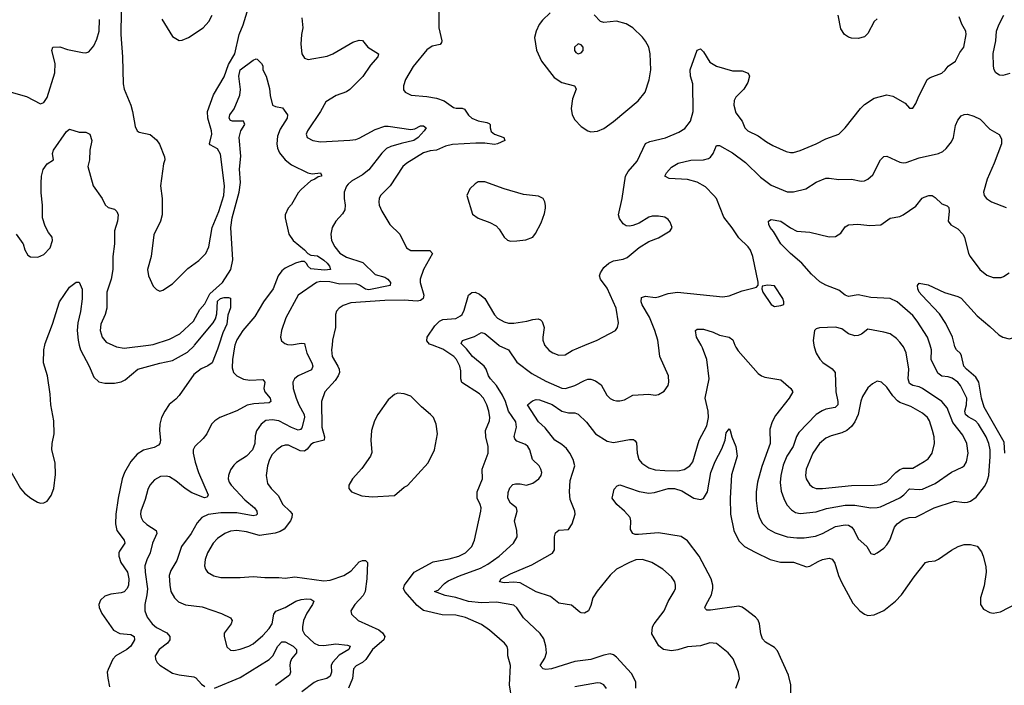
# Model space of a CAD drawing. Header units: inches. Extents: x 1682530 to 1839546, y 640742 to 791647.
# Tile 611 of 656: x 1769980 to 1776099, y 697888 to 702021. Entities that reach past the tile are written whole.
import ezdxf

# ---------------------------------------------------------------- set-up
doc = ezdxf.new("R2010")
doc.units = ezdxf.units.IN
doc.header["$MEASUREMENT"] = 0
for name, color, linetype in [('B7669', 7, 'Continuous'), ('B7679', 7, 'Continuous'), ('B7760', 7, 'Continuous'), ('B7770', 7, 'Continuous')]:
    doc.layers.add(name, color=color, linetype=linetype)

msp = doc.modelspace()

# ---------------------------------------------------------------- linework, layer by layer
at = {"layer": 'B7669', "color": 5, "elevation": 620}
msp.add_lwpolyline([(1769748.1, 700000), (1769746.9, 699930), (1769734, 699830), (1769741.5, 699790), (1769766, 699726), (1769772.2, 699692.2), (1769754.5, 699570), (1769757.2, 699530), (1769767.3, 699487.3), (1769810, 699393.4), (1769861.1, 699310), (1769914.6, 699234.6), (1769985, 699110), (1770000, 699092.4)], dxfattribs=at)
at = {"layer": 'B7679', "color": 5}
for points, elevation in [([(1770000, 699092.4), (1770010, 699080.7), (1770050, 699049.3), (1770090, 699024.7), (1770110, 699019.7), (1770130, 699020.7), (1770150, 699031.5), (1770174.5, 699065.5), (1770191.9, 699110), (1770203.3, 699196.7), (1770199.9, 699270), (1770179.2, 699350), (1770181.9, 699390), (1770194.9, 699450), (1770192.4, 699530), (1770173, 699630), (1770170, 699695.3), (1770153.4, 699810), (1770128.2, 699890), (1770130.6, 699970), (1770136.4, 700000)], 620), ([(1770349.9, 700000), (1770356.8, 699970), (1770411.1, 699870), (1770441.4, 699801.4), (1770471.4, 699771.4), (1770510, 699763.5), (1770570, 699763.5), (1770610, 699772.2), (1770634.8, 699785.2), (1770714.7, 699850), (1770850, 699887.7), (1770930, 699904.8), (1771022.9, 699957.1), (1771063.7, 699996.3), (1771066.8, 700000)], 620), ([(1771218, 700000), (1771210, 699975.6), (1771175.1, 699890), (1771150, 699870.6), (1771107.5, 699852.5), (1771061.4, 699818.6), (1770970, 699687.1), (1770950, 699663.9), (1770909.5, 699630.5), (1770881.5, 699590), (1770860.9, 699550), (1770850.4, 699510.4), (1770849, 699471), (1770854.6, 699410), (1770850.3, 699389.7), (1770841.7, 699378.3), (1770815.6, 699364.4), (1770750, 699347.7), (1770710, 699322.7), (1770670, 699278.5), (1770631.4, 699210), (1770617.8, 699170), (1770591.5, 699050), (1770578.4, 698950), (1770576.1, 698890), (1770584.3, 698850), (1770629, 698790), (1770632.9, 698770), (1770600, 698720), (1770595.3, 698710), (1770595.5, 698690), (1770609.3, 698650), (1770650.1, 698590), (1770657.8, 698550), (1770656, 698510), (1770648.8, 698490), (1770630, 698469.3), (1770610, 698461.6), (1770546.1, 698453.9), (1770510, 698441.5), (1770482.9, 698417.1), (1770472.4, 698390), (1770474.4, 698370), (1770490, 698334), (1770563.7, 698230), (1770602, 698210), (1770670, 698204.1), (1770692.2, 698190), (1770692.5, 698170), (1770670.8, 698130), (1770646.8, 698110), (1770577.8, 698070), (1770559.6, 698050), (1770530, 697987), (1770523.5, 697970), (1770528.2, 697931.8), (1770538, 697878)], 620), ([(1770558.7, 700000), (1770580.7, 699990), (1770630, 699981.8), (1770781.3, 700000)], 640), ([(1771318, 700000), (1771314.3, 699990), (1771301.7, 699910), (1771299.4, 699859.4), (1771308.9, 699830), (1771330.4, 699810), (1771370, 699789.4), (1771410, 699783.5), (1771490, 699787), (1771502.8, 699770), (1771498, 699730), (1771502.6, 699710), (1771535.6, 699670), (1771541.3, 699650), (1771530, 699641.1), (1771435, 699635), (1771392.6, 699627.4), (1771330, 699591.8), (1771223.1, 699550), (1771192.4, 699530), (1771172.4, 699510), (1771143.1, 699450), (1771119.4, 699420.6), (1771067.4, 699370), (1771058.3, 699350), (1771057.3, 699330), (1771070, 699274), (1771091.8, 699210), (1771150.3, 699070), (1771144.5, 699055.5), (1771127.9, 699052.1), (1771050, 699082.8), (1771009.2, 699109.2), (1770950, 699158.5), (1770910, 699181.8), (1770890, 699187.1), (1770855.1, 699184.9), (1770816.7, 699163.3), (1770787.9, 699130), (1770775.3, 699104.7), (1770758.7, 699041.3), (1770732.8, 698970), (1770730.3, 698950), (1770734, 698930), (1770745.3, 698910), (1770770, 698886), (1770827.2, 698850), (1770831.2, 698831.2), (1770805.8, 698770), (1770791.1, 698710), (1770770, 698667.6), (1770758.6, 698630), (1770759.2, 698590), (1770773.3, 698486.7), (1770770.9, 698450), (1770757.2, 698390), (1770758.2, 698350), (1770772.2, 698310), (1770802.4, 698270), (1770830, 698247.3), (1770893.5, 698213.5), (1770912.9, 698190), (1770912.6, 698170), (1770899, 698150), (1770846, 698110), (1770822.8, 698070), (1770824.2, 698050), (1770834.6, 698030), (1770850, 698013.4), (1770930, 697962.2), (1770970, 697952.6), (1771061.4, 697941.4), (1771074.6, 697934.6), (1771110, 697895.5), (1771130, 697880.2)], 640), ([(1771752.5, 700000), (1771763.8, 699950), (1771795.3, 699890), (1771801.1, 699870), (1771793.8, 699846.2), (1771711.2, 699808.8), (1771688.8, 699790), (1771678, 699770), (1771678.9, 699730), (1771697.2, 699670), (1771714, 699630), (1771747.6, 699570), (1771750.7, 699550), (1771734.1, 699485.9), (1771724.6, 699475.4), (1771710, 699472.3), (1771670, 699488), (1771590.9, 699530), (1771550, 699536.7), (1771510, 699532.2), (1771480.9, 699510), (1771452, 699468), (1771444, 699436), (1771440.7, 699390), (1771426.7, 699350), (1771390, 699309.7), (1771328.2, 699271.8), (1771310, 699254.5), (1771290, 699226), (1771277.8, 699190), (1771276, 699170), (1771281.7, 699150), (1771294.6, 699130), (1771379.8, 699039.8), (1771439.3, 698990), (1771453.4, 698970), (1771455.8, 698950), (1771450, 698944.2), (1771430, 698940.5), (1771330, 698958.1), (1771230, 698959.7), (1771152.2, 698947.8), (1771111.6, 698930), (1771083.4, 698896.6), (1771044.7, 698830), (1770985.6, 698750), (1770956.8, 698663.2), (1770918.7, 698601.3), (1770909.3, 698570), (1770912.6, 698510), (1770920.2, 698470), (1770942, 698430), (1770966.4, 698406.4), (1771010, 698387.2), (1771114.3, 698374.3), (1771233.7, 698333.7), (1771290, 698306.8), (1771300.5, 698290), (1771294.4, 698270), (1771251, 698211), (1771250.4, 698190), (1771267.4, 698127.4), (1771290, 698106.4), (1771310, 698103.7), (1771350, 698111.5), (1771403.7, 698130), (1771430, 698144.9), (1771490, 698196.1), (1771530, 698241.3), (1771549, 698270), (1771559.5, 698330), (1771572.1, 698347.9), (1771630, 698371), (1771695.6, 698410), (1771730, 698420.5), (1771764.8, 698424.8), (1771790, 698422), (1771807, 698410), (1771799.7, 698390), (1771764, 698336), (1771743.9, 698290), (1771736.8, 698250), (1771738.4, 698230), (1771750, 698204.5), (1771810.1, 698150.1), (1771837.2, 698137.2), (1771870, 698135), (1771945.6, 698145.6), (1772017.8, 698137.8), (1772034.6, 698130), (1772024.9, 698110), (1771965.4, 698074.6), (1771923.5, 698030), (1771915.1, 698010), (1771917.6, 697970), (1771910, 697944.8), (1771889.5, 697930.5), (1771830, 697915.8), (1771810, 697906), (1771733.2, 697846.8)], 660), ([(1771920.9, 700000), (1771918, 699970), (1771922.3, 699930), (1771957, 699870), (1771965.5, 699850), (1771967, 699830), (1771959.8, 699810), (1771940.1, 699779.9), (1771876.8, 699710), (1771855.5, 699650), (1771858.5, 699490), (1771874.8, 699430), (1771872.2, 699410), (1771806.3, 699393.7), (1771790, 699383), (1771765.9, 699354.1), (1771750, 699342.7), (1771724, 699344), (1771650, 699379.3), (1771630, 699379.3), (1771610, 699372.8), (1771577.8, 699350), (1771550, 699320.4), (1771532.1, 699290), (1771520.2, 699250), (1771512.6, 699190), (1771520.7, 699140.7), (1771542, 699110), (1771587.3, 699067.3), (1771615.2, 699010), (1771659.6, 698970), (1771672.5, 698952.5), (1771671.7, 698930), (1771662.2, 698910), (1771623.4, 698856.6), (1771598, 698842), (1771567, 698833), (1771470, 698817.8), (1771390, 698841), (1771330, 698849), (1771290, 698844.1), (1771254.9, 698830), (1771210, 698799.7), (1771181.3, 698770), (1771146.9, 698710), (1771131.7, 698670), (1771128.8, 698630), (1771134, 698610), (1771146.4, 698590), (1771186.7, 698566.7), (1771230, 698556.9), (1771350, 698557.2), (1771430, 698562.8), (1771502.6, 698557.4), (1771590, 698557.8), (1771630, 698552.3), (1771690, 698561.7), (1771870, 698536.6), (1771910, 698541.5), (1771994.3, 698570), (1772040.8, 698599.2), (1772090, 698654.9), (1772110, 698662.3), (1772130, 698662.4), (1772141.3, 698650), (1772136.6, 698550), (1772126.3, 698470), (1772114.6, 698445.4), (1772062, 698390), (1772037.1, 698350), (1772043, 698330), (1772083.1, 698290), (1772212.1, 698232.1), (1772234.6, 698214.6), (1772249, 698190), (1772244, 698170), (1772172.1, 698110), (1772131.8, 698048.2), (1772110.1, 698029.9), (1772072, 698008), (1772055.5, 697990), (1772048.1, 697930), (1772024.3, 697870)], 680), ([(1773038.8, 697798.8), (1773023.9, 697890), (1773029.9, 698009.9), (1773014, 698070), (1773013.7, 698110), (1773008.9, 698128.9), (1772992.4, 698150), (1772899.7, 698230), (1772850, 698265.6), (1772750, 698309), (1772690, 698323.7), (1772605, 698325), (1772490, 698352.2), (1772450, 698382.8), (1772372.5, 698470), (1772365.9, 698490), (1772370.5, 698510), (1772431.3, 698590), (1772550, 698654), (1772650, 698672.7), (1772709.9, 698690.1), (1772751.5, 698710), (1772790.6, 698749.4), (1772806.8, 698790), (1772846.6, 698970), (1772847.8, 698990), (1772842.4, 699010), (1772823.9, 699050), (1772823.2, 699090), (1772856.2, 699170), (1772853.8, 699230), (1772891.5, 699330), (1772890.6, 699370), (1772877.1, 699430), (1772874.1, 699470), (1772900.3, 699530), (1772901.4, 699550), (1772895.8, 699590), (1772882.3, 699630), (1772861.6, 699670), (1772837.5, 699697.5), (1772728.2, 699768.2), (1772722.3, 699790), (1772721.3, 699841.3), (1772715.6, 699870), (1772695.4, 699910), (1772677.5, 699930), (1772610, 699975.2), (1772545, 700000)], 680), ([(1773808.5, 697870), (1773809.7, 697910), (1773782, 697962), (1773690, 698063), (1773670, 698078), (1773650, 698083.1), (1773610, 698075.5), (1773530, 698047.4), (1773430, 698035), (1773284, 697990), (1773250, 697986.5), (1773233.2, 697990), (1773214, 698010), (1773244.2, 698055.8), (1773252.9, 698090), (1773249.8, 698130), (1773237.1, 698177.1), (1773215.1, 698210), (1773110, 698306), (1773070, 698369.6), (1773050, 698385.4), (1772944.1, 698404.1), (1772850, 698400.8), (1772770, 698409.2), (1772690, 698432.9), (1772624.9, 698444.9), (1772558, 698470), (1772580.7, 698479.3), (1772619.6, 698520.4), (1772643.8, 698536.2), (1772712.4, 698567.6), (1772843.8, 698616.2), (1772890, 698639.4), (1772958.9, 698690), (1773049.7, 698770), (1773071.2, 698810), (1773069.7, 698850), (1773054.7, 698910), (1773071.1, 698970), (1773067.1, 698990), (1773030, 699019.5), (1773014.3, 699050), (1773015.8, 699084.2), (1773025.6, 699114.4), (1773045.6, 699134.4), (1773060.8, 699139.2), (1773090, 699139.3), (1773130, 699131.6), (1773170, 699143.6), (1773205.6, 699170), (1773220.5, 699190), (1773224.2, 699210), (1773219.6, 699230), (1773207.8, 699250), (1773166.3, 699290), (1773151, 699350), (1773138.7, 699370), (1773122.4, 699382.4), (1773070, 699403.5), (1773057.4, 699417.4), (1773052.2, 699432.2), (1773066.5, 699490), (1773063.8, 699523.8), (1773017.7, 699590), (1772999.7, 699650), (1772980.9, 699690), (1772943.1, 699750), (1772905.3, 699790), (1772892.5, 699810), (1772879.1, 699850), (1772867, 699870), (1772794.3, 699930), (1772757.4, 699977.4), (1772734.2, 700000)], 660), ([(1772957.2, 700000), (1772958.7, 699998.7), (1773018.4, 699970), (1773070, 699895.3), (1773163.2, 699823.2), (1773250, 699775.7), (1773350, 699732.3), (1773372.7, 699730), (1773430, 699750.2), (1773490, 699780.7), (1773510, 699788), (1773530, 699789), (1773558.4, 699778.4), (1773593.7, 699753.7), (1773628.7, 699690), (1773649.1, 699669.1), (1773670, 699657.6), (1773690, 699654), (1773710, 699654), (1773738.6, 699661.4), (1773790, 699690.4), (1773890, 699695.8), (1773930, 699690.5), (1773950, 699693.4), (1773985.4, 699714.6), (1774009.6, 699750.4), (1774013.6, 699770), (1774011.6, 699810), (1773958.5, 699930), (1773949.1, 700000)], 660), ([(1774431.1, 697870), (1774452.8, 697930), (1774446.6, 697970), (1774413.1, 698053.1), (1774382.6, 698090), (1774310, 698146.8), (1774270, 698150.7), (1774210, 698133.8), (1774130, 698125.8), (1774070, 698108.2), (1774030, 698102.4), (1773982, 698110), (1773952.5, 698132.5), (1773907.6, 698207.6), (1773912.1, 698250), (1773922.7, 698270), (1773986, 698350), (1774011, 698409), (1774047.6, 698470), (1774054.7, 698490), (1774055.1, 698510), (1774051.1, 698531.1), (1774030, 698560.9), (1773977, 698610), (1773909.3, 698650), (1773850, 698668.4), (1773810, 698666), (1773769.4, 698650.6), (1773690, 698609.6), (1773650, 698571.8), (1773567.8, 698472.2), (1773542, 698430), (1773530, 698384), (1773514.4, 698350), (1773490, 698336.2), (1773470, 698337), (1773461.7, 698341.7), (1773410, 698385.6), (1773330, 698398.9), (1773279.2, 698439.2), (1773190, 698469), (1773090, 698524.5), (1773050, 698528.6), (1772990, 698524.2), (1772961.2, 698530), (1772972.3, 698550), (1773030, 698580.9), (1773163.5, 698636.5), (1773291.3, 698708.7), (1773303.9, 698730), (1773304, 698810), (1773310, 698834.8), (1773330, 698850.5), (1773390, 698854.8), (1773414, 698890), (1773431.6, 698950), (1773429.6, 698970), (1773402, 699042), (1773396.2, 699090), (1773400, 699160), (1773429.2, 699250), (1773420.2, 699290), (1773399.3, 699330), (1773377.7, 699357.7), (1773350, 699382.5), (1773306.2, 699410), (1773245.8, 699485.8), (1773204.6, 699524.6), (1773135.1, 699630), (1773165.9, 699654.1), (1773190, 699661.7), (1773210, 699660.8), (1773290, 699631.1), (1773350, 699589.3), (1773390, 699580.2), (1773430, 699580.3), (1773450, 699571.6), (1773501.7, 699521.7), (1773558, 699450), (1773630, 699404.1), (1773670, 699395.9), (1773770, 699414.5), (1773793.7, 699413.7), (1773805.8, 699405.8), (1773812.7, 699392.7), (1773817.1, 699330), (1773828.1, 699290), (1773846.2, 699266.2), (1773890, 699237.7), (1773930, 699225.9), (1773990, 699220.8), (1774070, 699219.3), (1774110, 699226.9), (1774145.1, 699250), (1774163.7, 699276.3), (1774202.5, 699410), (1774250, 699499.3), (1774261, 699550), (1774258.2, 699590), (1774239.5, 699670), (1774264.5, 699790), (1774250.5, 699910), (1774223.7, 699983.7), (1774214.7, 700000)], 640), ([(1773242, 700000), (1773270, 699967.2), (1773292.3, 699952.3), (1773330, 699937.4), (1773370, 699940.3), (1773412.5, 699967.5), (1773492.5, 700000)], 680), ([(1774425.2, 700000), (1774430, 699987.7), (1774444.6, 699964.6), (1774570, 699823.7), (1774589.3, 699809.3), (1774610, 699801.3), (1774710, 699784.4), (1774773.4, 699730), (1774785.5, 699710), (1774763.1, 699670), (1774677.5, 699562.5), (1774656.2, 699523.8), (1774641.3, 699478.7), (1774645, 699390), (1774592.6, 699247.4), (1774565.5, 699150), (1774556.1, 699090), (1774556.1, 699036.1), (1774564.7, 698970), (1774574.6, 698934.6), (1774595.2, 698895.2), (1774630, 698859), (1774674.1, 698834.1), (1774749.5, 698809.5), (1774810, 698803), (1774856, 698804), (1774925.3, 698814.7), (1774970, 698831), (1775050, 698874.1), (1775110, 698884.6), (1775130, 698882.5), (1775152.1, 698870), (1775166.2, 698850), (1775190, 698798.4), (1775244.9, 698750), (1775270, 698706), (1775290, 698700.7), (1775310, 698710.5), (1775350, 698739.3), (1775370, 698760.5), (1775388, 698790), (1775417.7, 698870), (1775432.8, 698890), (1775470, 698918), (1775508.7, 698930), (1775550, 698931.5), (1775664.2, 698990), (1775790, 699031.6), (1775850, 699022.4), (1775870, 699024.9), (1775890, 699031.8), (1775923.3, 699056.7), (1775976.9, 699123.1), (1775990.9, 699150), (1776002.8, 699190), (1776011.2, 699308.8), (1776010.5, 699350), (1776003, 699390), (1775985.8, 699430), (1775939.6, 699510), (1775919.9, 699530), (1775874.2, 699554.2), (1775858, 699570), (1775854.2, 699590), (1775865.2, 699630), (1775865.4, 699670), (1775827.4, 699750), (1775810, 699770.6), (1775775.4, 699795.4), (1775750, 699803.2), (1775710, 699806.6), (1775686.7, 699826.7), (1775644.2, 699910), (1775647, 699970), (1775637.5, 700000)], 640), ([(1774915.3, 700000), (1774917, 699990), (1774930.3, 699950), (1774952.8, 699912.8), (1774971.8, 699891.8), (1775030, 699852.9), (1775047.8, 699830), (1775052.4, 699710), (1775065.4, 699650), (1775063.9, 699630), (1775047, 699613), (1774990, 699602.3), (1774966.8, 699593.2), (1774930, 699569.8), (1774822.1, 699457.9), (1774807.7, 699432.3), (1774786.4, 699370), (1774748.3, 699310), (1774724.5, 699255.5), (1774709.5, 699190), (1774706.6, 699146.6), (1774712.9, 699092.9), (1774727.9, 699047.9), (1774748, 699008), (1774776.6, 698976.6), (1774801.9, 698961.9), (1774830, 698955.6), (1774930, 698965.1), (1774994.9, 698985.1), (1775110, 699006.1), (1775170, 699005.6), (1775270, 698990.9), (1775310, 698991.6), (1775330, 698996.8), (1775450, 699052.1), (1775475.7, 699070), (1775510, 699108.2), (1775570, 699103.7), (1775590, 699106.7), (1775670, 699140.2), (1775770, 699212.1), (1775837.5, 699242.5), (1775850, 699251.6), (1775865.2, 699274.8), (1775874.5, 699330), (1775865.5, 699390), (1775840.9, 699440.9), (1775778.9, 699518.9), (1775744.2, 699610), (1775710.4, 699650.4), (1775590, 699731.5), (1775570, 699741.7), (1775529.9, 699749.9), (1775510, 699762), (1775502.5, 699790), (1775506.5, 699850), (1775490, 699951.8), (1775471.8, 699990), (1775464.1, 700000)], 660), ([(1776103, 699330), (1776097.4, 699397.4), (1775974.5, 699614.5), (1775956.7, 699670), (1775940.7, 699770), (1775921.3, 699801.3), (1775863.4, 699850), (1775847.4, 699870), (1775833.9, 699933.9), (1775827.6, 699947.6), (1775803, 699970), (1775791.1, 699990), (1775788.9, 700000)], 620), ([(1774772.2, 697790), (1774772.8, 697890), (1774758.5, 697950), (1774690, 698101.1), (1774670, 698122), (1774615.5, 698155.5), (1774597.2, 698177.2), (1774586.7, 698206.7), (1774577.7, 698270), (1774570, 698291.6), (1774553.3, 698310), (1774490, 698358.7), (1774470, 698373.3), (1774450, 698379.7), (1774274, 698354), (1774250, 698354), (1774241.8, 698361.8), (1774238, 698370), (1774246.2, 698390), (1774278.9, 698450), (1774288.5, 698488.5), (1774288.7, 698510), (1774276.8, 698550), (1774203.2, 698690), (1774130, 698785.7), (1774090, 698811.6), (1773950, 698835.1), (1773824.7, 698824.7), (1773805.3, 698825.3), (1773791.2, 698831.2), (1773775.9, 698855.9), (1773778.4, 698910), (1773773.6, 698930), (1773738.4, 698970), (1773691.8, 699010), (1773661.2, 699050), (1773673.6, 699106.4), (1773692.7, 699127.3), (1773710, 699133), (1773830, 699091.3), (1773890, 699081.2), (1773924.5, 699084.5), (1774010, 699109.5), (1774050, 699109.5), (1774095.1, 699095.1), (1774170, 699050.1), (1774210, 699042.2), (1774230, 699048.4), (1774254.9, 699090), (1774275.8, 699210), (1774303, 699277), (1774344, 699356), (1774363.5, 699410), (1774370, 699456), (1774390, 699480.7), (1774396.4, 699470), (1774404.9, 699430), (1774430.2, 699370), (1774438.9, 699310), (1774404.2, 699195.8), (1774395.3, 699050), (1774396.8, 698950), (1774417.7, 698850), (1774450, 698784.7), (1774484, 698750), (1774550, 698714.8), (1774644.9, 698670), (1774707.7, 698652.3), (1774790, 698651.8), (1774870, 698622.8), (1774890, 698627.1), (1774942.5, 698657.5), (1774970, 698668.2), (1775010, 698676.3), (1775030, 698670.2), (1775046.4, 698646.4), (1775069.4, 698570), (1775087.7, 698527.7), (1775158.4, 698398.4), (1775200.4, 698350), (1775230.2, 698330.2), (1775250, 698322), (1775290, 698324.6), (1775350, 698352), (1775423.6, 698410), (1775460.9, 698450), (1775538, 698562), (1775609.8, 698650.2), (1775630, 698657.4), (1775670, 698661.7), (1775689.8, 698670.2), (1775770, 698726.4), (1775813.2, 698750), (1775850, 698761.7), (1775890, 698762.6), (1775930, 698752.7), (1775956.7, 698716.7), (1775968.4, 698690), (1775985.3, 698625.3), (1775987.2, 698590), (1775974.9, 698505.1), (1775952, 698430), (1775950.4, 698390.4), (1775970, 698361.6), (1776010, 698340.3), (1776030, 698335.6), (1776075.5, 698344.5), (1776230, 698424.6)], 620), ([(1771190, 697871), (1771350, 697936.6), (1771531, 698049), (1771552.5, 698070), (1771584.7, 698130), (1771610, 698158.8), (1771630, 698157.7), (1771678.6, 698130), (1771700.2, 698110), (1771700.7, 698090), (1771670, 698052.2), (1771661.6, 698030), (1771658.3, 698010), (1771663.5, 697970), (1771656.8, 697950), (1771570, 697887)], 640), ([(1773627.8, 697867.8), (1773609.8, 697889.8), (1773590, 697900.4), (1773570, 697903.1), (1773430, 697877.4)], 680)]:
    msp.add_lwpolyline(points, dxfattribs=dict(at, elevation=elevation))
for points, elevation in [([(1775310, 699776.2), (1775279.2, 699760.8), (1775250, 699734), (1775218, 699682), (1775207.3, 699652.7), (1775191.1, 699568.9), (1775170, 699523.1), (1775150, 699495.3), (1775119.6, 699470), (1775090, 699455.2), (1775023.3, 699436.7), (1774990, 699422), (1774951.1, 699388.9), (1774909.4, 699330), (1774866.7, 699230), (1774864.1, 699190), (1774868.3, 699170), (1774890, 699131.8), (1774910, 699117.2), (1774930.2, 699110.2), (1774970, 699109.5), (1775150, 699128.9), (1775289.9, 699130.1), (1775330, 699135.3), (1775370, 699151.8), (1775425, 699210), (1775450, 699228.9), (1775470, 699235.2), (1775530, 699236.8), (1775602.1, 699277.9), (1775625.1, 699294.9), (1775650.6, 699329.4), (1775665.8, 699390), (1775662.9, 699430), (1775653.6, 699470), (1775634.1, 699530), (1775622.6, 699550), (1775590, 699578.6), (1775519.1, 699619.1), (1775450, 699644.3), (1775434.6, 699654.6), (1775405.9, 699685.9), (1775370, 699738.7), (1775336, 699770)], 680), ([(1772330, 699702.9), (1772310, 699694), (1772270, 699659.6), (1772205.3, 699570), (1772185.8, 699530), (1772165.8, 699470), (1772161.5, 699410), (1772167.5, 699332.5), (1772160.7, 699310), (1772106.1, 699233.9), (1772047.4, 699170), (1772024.9, 699130), (1772025.7, 699110), (1772041.6, 699090), (1772105.4, 699065.4), (1772170, 699057.7), (1772310, 699066), (1772370, 699118.7), (1772390.8, 699129.2), (1772517.7, 699270), (1772557.2, 699350), (1772575.5, 699450), (1772568.9, 699510), (1772550.8, 699550), (1772534, 699570), (1772476.3, 699616.3), (1772410, 699683.6), (1772370, 699697.6)], 720)]:
    msp.add_lwpolyline(points, close=True, dxfattribs=dict(at, elevation=elevation))
at = {"layer": 'B7760', "color": 5}
for points, elevation in [([(1769430, 702064), (1769432.9, 702010), (1769410.3, 701930.3), (1769414, 701910), (1769463.1, 701830), (1769484.1, 701804.1), (1769550, 701758.5), (1769590, 701739.1), (1769630, 701736.2), (1769710, 701740.7), (1769734.5, 701734.5), (1769763.6, 701710), (1769790, 701668.2), (1769830, 701620.7), (1769870, 701587.3), (1770000, 701549.8)], 660), ([(1769958.7, 700690), (1770000, 700632.2)], 640)]:
    msp.add_lwpolyline(points, dxfattribs=dict(at, elevation=elevation))
at = {"layer": 'B7770', "color": 5}
for points, elevation in [([(1770611.3, 702071.3), (1770607.6, 701930), (1770619.2, 701790), (1770623.7, 701623.7), (1770629.1, 701590), (1770670.2, 701490.2), (1770681.5, 701450), (1770697.8, 701357.8), (1770710, 701330.7), (1770722.3, 701322.3), (1770790, 701308.2), (1770830, 701275.5), (1770847.8, 701247.8), (1770879.3, 701170), (1770881.6, 701150), (1770873.7, 701126.3), (1770855.6, 700990), (1770864.6, 700910), (1770865.3, 700810), (1770855.6, 700770), (1770814.3, 700685.7), (1770796.5, 700550), (1770774.9, 700470), (1770780.5, 700430), (1770810, 700366), (1770830, 700346), (1770850, 700334.8), (1770870, 700340.7), (1770930, 700381.6), (1771024, 700476), (1771093.9, 700526.1), (1771136.3, 700570), (1771156.4, 700610), (1771176.8, 700730), (1771217, 700830), (1771249.2, 700930), (1771253, 700990), (1771226.9, 701186.9), (1771210, 701218.3), (1771163.5, 701243.5), (1771158.7, 701250), (1771173.7, 701310), (1771172.9, 701330), (1771149.8, 701410), (1771146.6, 701450), (1771184.6, 701555.4), (1771250, 701665.7), (1771277.9, 701742.1), (1771316.9, 701810), (1771342.9, 701930), (1771368.1, 701990), (1771393.6, 702070)], 660), ([(1772585.4, 702070), (1772584.7, 701970), (1772603.7, 701890), (1772600.9, 701879.1), (1772592.5, 701867.5), (1772544, 701856), (1772510, 701834.7), (1772424.4, 701730), (1772377, 701650), (1772366, 701610), (1772366, 701586), (1772376, 701570), (1772412.2, 701552.2), (1772510, 701545), (1772570, 701534.4), (1772617.3, 701517.3), (1772676.3, 701476.3), (1772691.5, 701471.5), (1772730, 701471.5), (1772745.1, 701465.1), (1772768.5, 701428.5), (1772789.4, 701409.4), (1772830, 701392.7), (1772883.4, 701383.4), (1772897.1, 701377.1), (1772903.8, 701370), (1772903.1, 701350), (1772910, 701326), (1772930.2, 701310.2), (1772988.7, 701290), (1772994.9, 701270), (1772950.3, 701250), (1772930, 701246.8), (1772870, 701254), (1772814.7, 701254.7), (1772670, 701246.8), (1772625.3, 701234.7), (1772570, 701209.8), (1772530, 701207.1), (1772490, 701193.8), (1772384.9, 701130), (1772360.3, 701110), (1772281.5, 700990), (1772223.1, 700930), (1772213.1, 700910), (1772211.6, 700890), (1772214.6, 700870), (1772231.3, 700831.3), (1772280.4, 700750), (1772342.4, 700690), (1772383.8, 700603.8), (1772410, 700586.9), (1772527.9, 700587.9), (1772544.6, 700570), (1772489.6, 700470.4), (1772468.7, 700410), (1772469.4, 700390), (1772490.7, 700310), (1772486.7, 700290), (1772470, 700276.3), (1772450, 700272.7), (1772370, 700278.7), (1772250, 700278.2), (1772037.5, 700262.5), (1771990, 700246.6), (1771966, 700230), (1771949.1, 700210.9), (1771942, 700190), (1771943.5, 700110), (1771923.8, 700030), (1771920.9, 700000)], 680), ([(1773277.1, 702062.9), (1773230, 702018), (1773209.2, 701990.8), (1773190, 701949), (1773180.3, 701910), (1773191.8, 701831.8), (1773223, 701763), (1773302.4, 701662.4), (1773350, 701630.2), (1773428.2, 701610), (1773436.4, 701596.4), (1773438.5, 701590), (1773414.8, 701530), (1773406.9, 701470), (1773412.8, 701430), (1773430, 701398.6), (1773470, 701356.9), (1773510, 701330.3), (1773530, 701324.4), (1773570, 701329.2), (1773610, 701345.2), (1773670, 701388.4), (1773822.7, 701517.3), (1773866.4, 701570), (1773892.5, 701647.5), (1773902.4, 701710), (1773897.7, 701810), (1773889.9, 701850), (1773870, 701887.6), (1773850, 701912.3), (1773790.6, 701970), (1773750, 701995.9), (1773690, 702012.2), (1773610, 702004.2), (1773590, 702009.9), (1773550, 702050.6)], 720), ([(1770000, 701549.8), (1770023.1, 701543.1), (1770110, 701499.1), (1770130, 701507.7), (1770150, 701537.3), (1770198.2, 701690), (1770199.8, 701750), (1770179.7, 701830), (1770186, 701850), (1770230, 701852), (1770276.9, 701836.9), (1770370, 701816.5), (1770390, 701815.6), (1770410, 701822.3), (1770441.2, 701858.8), (1770460.1, 701899.9), (1770474.1, 701950), (1770476.8, 702023.2)], 660), ([(1770863.4, 702023.4), (1770930, 701916), (1770970, 701890.8), (1770990, 701894.8), (1771030, 701910.6), (1771119.3, 701970), (1771156, 702010), (1771176, 702050)], 680), ([(1771733.3, 702033.3), (1771740.2, 701970), (1771730.4, 701930), (1771726.7, 701870), (1771733.4, 701810), (1771750, 701782.8), (1771773.7, 701773.7), (1771890, 701795.3), (1771927, 701810), (1772050, 701880.5), (1772090, 701894.8), (1772110, 701891), (1772143, 701850), (1772210.4, 701810), (1772206.7, 701790), (1772160.5, 701739.5), (1772112.4, 701667.6), (1772032.3, 701587.7), (1772010, 701573.5), (1771947.6, 701550), (1771882.6, 701510), (1771849.6, 701450.4), (1771767.6, 701330), (1771759.5, 701310), (1771766.4, 701290), (1771801, 701270), (1771850, 701263.1), (1772032.1, 701272.1), (1772070, 701277.4), (1772090, 701285.1), (1772190, 701339.8), (1772250, 701359.8), (1772270, 701360.5), (1772410, 701338.4), (1772436.4, 701343.6), (1772470, 701362.8), (1772490, 701362), (1772507, 701350), (1772494.6, 701330), (1772457.1, 701290), (1772430, 701270.6), (1772350, 701253.2), (1772285.8, 701234.2), (1772258.9, 701221.1), (1772230, 701191.9), (1772150, 701089.1), (1772110, 701057), (1772042.2, 701017.8), (1772020.3, 700999.7), (1772010, 700987.3), (1771995.8, 700950), (1771996.1, 700910), (1772003.2, 700870), (1772000, 700840), (1771985.3, 700814.7), (1771943.7, 700770), (1771921.3, 700730), (1771914, 700690), (1771917.4, 700650), (1771937.8, 700610), (1771970, 700571.7), (1772010, 700547.1), (1772113.3, 700513.3), (1772190, 700439.7), (1772250, 700421.2), (1772268.7, 700410), (1772283.6, 700390), (1772282, 700370), (1772150, 700342.9), (1772130, 700347.7), (1772092.2, 700372.2), (1772070, 700380.1), (1771970, 700379.1), (1771907.1, 700392.9), (1771850, 700395.4), (1771825.3, 700390), (1771710, 700309.7), (1771633.1, 700170), (1771607.2, 700090), (1771600.4, 700050), (1771606.5, 700026.5), (1771627.3, 700010), (1771644.7, 700004.7), (1771670, 700001.8), (1771730, 700012.4), (1771750.2, 700010.2), (1771752.5, 700000)], 660), ([(1773492.5, 700000), (1773569, 700031), (1773682, 700090), (1773695.1, 700110), (1773701.7, 700138.3), (1773687.4, 700230), (1773630, 700353.3), (1773589.5, 700410), (1773583.7, 700430), (1773589.5, 700450), (1773610, 700482), (1773640.7, 700510), (1773670, 700524), (1773730, 700534.9), (1773755.6, 700544.4), (1773830, 700606), (1773890, 700643), (1773950, 700667.3), (1774022, 700710), (1774035.3, 700730), (1774023.3, 700763.3), (1774010, 700781.2), (1773990, 700794.5), (1773950, 700802), (1773910, 700800.5), (1773890, 700794.7), (1773830, 700756.9), (1773790, 700742.4), (1773770, 700738.7), (1773750, 700741.6), (1773730, 700754), (1773707, 700787), (1773701.5, 700810), (1773724.8, 700910), (1773745.4, 701050), (1773761.6, 701078.4), (1773817.2, 701142.8), (1773870, 701251.3), (1773896.3, 701263.7), (1773993.6, 701286.4), (1774077.1, 701322.9), (1774114.1, 701345.9), (1774149.2, 701390.8), (1774165.4, 701450), (1774162.6, 701622.6), (1774148.9, 701671.1), (1774146, 701710), (1774190, 701830.8), (1774210, 701840.7), (1774230, 701820.5), (1774270, 701757.6), (1774310, 701731.8), (1774410, 701703.1), (1774470, 701704.4), (1774508, 701688), (1774514.9, 701670), (1774506, 701630), (1774481.3, 701590), (1774430, 701539.7), (1774420.8, 701519.2), (1774417.7, 701490), (1774430, 701443.1), (1774469, 701390), (1774486.3, 701350), (1774504.4, 701330), (1774570, 701299.6), (1774621.6, 701261.6), (1774660, 701240), (1774743.5, 701203.5), (1774770, 701196.5), (1774790, 701197.3), (1774830.6, 701209.4), (1774930, 701250.3), (1774990, 701280.3), (1775070.7, 701309.3), (1775110, 701348.5), (1775204.7, 701470), (1775230, 701495.3), (1775290, 701534.4), (1775370, 701554.4), (1775407, 701547), (1775482.4, 701502.4), (1775510, 701471), (1775530, 701471), (1775550, 701501), (1775563.3, 701536.7), (1775619.3, 701650), (1775638.3, 701661.7), (1775711.1, 701688.9), (1775732.6, 701707.4), (1775750, 701732.2), (1775796.8, 701763.2), (1775823.3, 701816.7), (1775847, 701850), (1775861.6, 701930), (1775860.5, 701950), (1775834.2, 701994.2), (1775818, 702038)], 680), ([(1775310, 702026), (1775290.4, 702010), (1775250, 701936), (1775230, 701914.5), (1775190, 701903.6), (1775150, 701906), (1775130, 701912), (1775106, 701930), (1775084.2, 701964.2), (1775067, 702050)], 680), ([(1776133.8, 701686.2), (1776090, 701674), (1776070, 701676.2), (1776047.3, 701690), (1776036.9, 701710), (1776032.2, 701732.2), (1776029.2, 701810.8), (1776045.7, 701890), (1776049.9, 701950.1), (1776064.9, 701990), (1776096.5, 702050)], 660), ([(1770781.3, 700000), (1770810, 700003.5), (1770910, 700036.8), (1770974.7, 700070), (1771059.3, 700150), (1771099.2, 700220.8), (1771130, 700257.3), (1771161.6, 700318.4), (1771240.6, 700390), (1771291.7, 700470), (1771304.1, 700530), (1771291.3, 700731.3), (1771300.9, 700790), (1771344.3, 700950), (1771351.4, 701010), (1771346.5, 701093.5), (1771354.2, 701174.2), (1771343.6, 701290), (1771353.6, 701330), (1771378.3, 701370), (1771370.9, 701390.9), (1771302, 701390), (1771290, 701396), (1771281.6, 701410), (1771285.1, 701430), (1771312.6, 701467.4), (1771348.4, 701551.6), (1771351.8, 701588.2), (1771341.4, 701670), (1771349.9, 701710), (1771430, 701770.7), (1771450, 701778), (1771455.3, 701775.3), (1771482, 701750), (1771490, 701734), (1771490.8, 701710), (1771510.7, 701670), (1771532.8, 701592.8), (1771537.3, 701550), (1771551, 701491), (1771570, 701481), (1771613.7, 701473.7), (1771644.7, 701430), (1771642.8, 701410), (1771598, 701342), (1771582.3, 701297.7), (1771577.6, 701250), (1771582.5, 701222.5), (1771594.7, 701194.7), (1771630.1, 701150.1), (1771670, 701119.1), (1771770, 701070.4), (1771796.6, 701063.4), (1771850, 701070.7), (1771855.3, 701055.3), (1771856, 701050), (1771835.6, 701044.4), (1771814.8, 701030), (1771790, 701020.5), (1771730, 700967.2), (1771710, 700945.1), (1771670, 700873.6), (1771649.1, 700850), (1771630.3, 700810), (1771630.3, 700790), (1771652.4, 700690), (1771679.6, 700650), (1771750, 700592.4), (1771770, 700568.9), (1771790, 700558.3), (1771830, 700554.3), (1771870, 700528.8), (1771890.7, 700510), (1771904.6, 700490), (1771911.3, 700470), (1771873.6, 700466.4), (1771790, 700473.7), (1771770, 700489.8), (1771764.6, 700504.6), (1771750, 700519.8), (1771730, 700519.9), (1771694.6, 700510), (1771630, 700478.7), (1771610, 700460.6), (1771587, 700430), (1771555.9, 700350), (1771494.8, 700270), (1771441.5, 700178.5), (1771365.8, 700090), (1771330, 700032.6), (1771318, 700000)], 640), ([(1773949.1, 700000), (1773945.1, 700030), (1773927.8, 700090), (1773894.2, 700174.2), (1773848.8, 700250), (1773842.2, 700270), (1773844.6, 700295.4), (1773870, 700303.7), (1773930, 700296.5), (1773950, 700299.2), (1774010, 700321.8), (1774068.1, 700328.1), (1774350, 700299.5), (1774390, 700305.7), (1774470, 700337), (1774544.7, 700355.3), (1774559, 700361), (1774568.4, 700371.6), (1774568.4, 700391.6), (1774535.8, 700550), (1774521.3, 700590), (1774507.8, 700610), (1774450, 700665.6), (1774408.7, 700728.7), (1774355.6, 700795.6), (1774309.8, 700909.8), (1774294.7, 700930), (1774242.8, 700982.8), (1774190, 701011.3), (1774130, 701028.5), (1774015.8, 701035.8), (1773989.6, 701050), (1773999.7, 701070), (1774030, 701105.3), (1774072, 701130), (1774150, 701148.7), (1774229.8, 701150.2), (1774261.3, 701158.7), (1774273, 701167), (1774289.6, 701190), (1774310, 701238.8), (1774330, 701240.5), (1774410, 701194.7), (1774490, 701134), (1774583.4, 701043.4), (1774650, 700992.9), (1774750, 700951.4), (1774790, 700952.6), (1774866, 700970), (1774930, 701011.7), (1774990, 701036.5), (1775010, 701037.8), (1775070, 701029.1), (1775150, 701030.3), (1775210, 701018.3), (1775230, 701020.9), (1775251.6, 701030), (1775281.6, 701058.4), (1775330, 701150.6), (1775350, 701172.2), (1775370, 701174.6), (1775450, 701135.3), (1775470, 701132.4), (1775490, 701134.7), (1775570, 701163.6), (1775690.7, 701189.3), (1775716.9, 701203.1), (1775738.6, 701221.4), (1775770, 701263), (1775782.4, 701290), (1775796.5, 701363.5), (1775810, 701398), (1775830, 701423), (1775850, 701432.2), (1775870, 701433.4), (1775910, 701422), (1775950, 701403), (1776010, 701340.4), (1776068.1, 701308.1), (1776081.4, 701281.4), (1776082, 701250), (1776036.5, 701130), (1775992.4, 701030), (1775970.4, 700950.4), (1775974, 700930), (1775988.4, 700910), (1776019.1, 700890), (1776110, 700854.6)], 660), ([(1770000, 700632.2), (1770001.6, 700630), (1770012.8, 700592.8), (1770030, 700558), (1770047.5, 700547.5), (1770093.6, 700546.4), (1770130, 700562), (1770170, 700604.7), (1770184, 700650), (1770181.2, 700670), (1770159.1, 700699.1), (1770138.2, 700738.2), (1770121.5, 700790), (1770122.6, 700870), (1770113.4, 700946.6), (1770113.5, 701006.5), (1770114.5, 701050), (1770125.1, 701090), (1770150, 701126.4), (1770189.3, 701150), (1770183.5, 701190), (1770189.7, 701210), (1770270, 701327.3), (1770290, 701340.7), (1770350, 701321.6), (1770390, 701322), (1770414.8, 701310), (1770427.7, 701270), (1770416.4, 701210), (1770414, 701150), (1770402.6, 701110), (1770436.9, 700990), (1770492.3, 700910), (1770512.1, 700872.1), (1770530, 700855.3), (1770570, 700844.4), (1770583.1, 700830), (1770591.3, 700810), (1770588.1, 700770), (1770568.4, 700710), (1770569.3, 700630), (1770559.2, 700550), (1770557.8, 700470), (1770547.4, 700410), (1770521.5, 700330), (1770521.3, 700230), (1770510.2, 700190), (1770483.6, 700130), (1770480.2, 700090), (1770492.4, 700050), (1770518.3, 700018.3), (1770558.7, 700000)], 640), ([(1775637.5, 700000), (1775621.7, 700050), (1775558.4, 700150), (1775530, 700184.8), (1775433.5, 700270), (1775390, 700289.8), (1775270, 700295.4), (1775190, 700312.9), (1775130, 700301.4), (1775110, 700309.8), (1775070, 700341.8), (1774990, 700373.2), (1774953, 700393), (1774900.4, 700440.4), (1774841.7, 700510), (1774770.9, 700570), (1774709.8, 700630), (1774665.3, 700705.3), (1774644.2, 700730), (1774635.1, 700750), (1774634, 700770), (1774650, 700780.7), (1774710, 700770.2), (1774770, 700727.9), (1774810, 700707.9), (1774890, 700701.7), (1775010, 700672.7), (1775050, 700674.9), (1775084.2, 700695.8), (1775110, 700734), (1775130, 700746.4), (1775188.2, 700751.8), (1775263.4, 700743.4), (1775331.9, 700748.1), (1775390, 700788.4), (1775450, 700798.4), (1775470, 700808.5), (1775550, 700863.7), (1775588, 700912), (1775600.1, 700919.9), (1775630, 700930.3), (1775650, 700928.5), (1775670, 700917.1), (1775710, 700877.6), (1775744.9, 700864.9), (1775754.6, 700854.6), (1775756.5, 700830), (1775750.5, 700770), (1775767.1, 700747.1), (1775810, 700722), (1775841.6, 700690), (1775851.8, 700670), (1775876.9, 700570), (1775886.3, 700550), (1775946.7, 700470), (1775990, 700433.8), (1776030, 700420.3), (1776079.1, 700420.9), (1776094.6, 700425.4), (1776130, 700448.4)], 640), ([(1770136.4, 700000), (1770138.3, 700010), (1770184, 700130), (1770227.8, 700270), (1770290, 700359.1), (1770330, 700390.8), (1770350, 700391.3), (1770367.7, 700347.7), (1770368.5, 700288.5), (1770357.8, 700210), (1770341.8, 700138.2), (1770337.3, 700090), (1770343, 700030), (1770349.9, 700000)], 620), ([(1775788.9, 700000), (1775778, 700050), (1775735, 700135), (1775695.4, 700195.4), (1775585.6, 700310), (1775569.6, 700330), (1775560.9, 700350), (1775559, 700370), (1775570, 700384.7), (1775626, 700374), (1775726.5, 700326.5), (1775810, 700302.8), (1775830, 700291.7), (1775930, 700181.1), (1776010, 700116.5), (1776064.1, 700064.1), (1776089.1, 700049.1), (1776130, 700039.5), (1776190, 700056), (1776250, 700088.2), (1776270, 700076.3), (1776278.5, 700050), (1776277.6, 700030), (1776263, 700000)], 620), ([(1771066.8, 700000), (1771181.9, 700138.1), (1771196.3, 700163.7), (1771205.6, 700194.4), (1771210, 700272.9), (1771228.3, 700290), (1771250, 700296.5), (1771276.8, 700296.8), (1771290.9, 700290.9), (1771290.9, 700230.9), (1771274.2, 700185.8), (1771266.9, 700130), (1771243.3, 700076.7), (1771218, 700000)], 620), ([(1772545, 700000), (1772526.9, 700006.9), (1772510, 700026.9), (1772512.3, 700050), (1772559.6, 700120.4), (1772589.8, 700150), (1772610, 700158.8), (1772690, 700166.1), (1772718.8, 700181.2), (1772730, 700191.3), (1772743.1, 700216.9), (1772768.6, 700311.4), (1772790, 700327.7), (1772810, 700329), (1772837.4, 700317.4), (1772870.5, 700290.5), (1772930, 700189.1), (1772950, 700167.3), (1772990, 700145.4), (1773017.5, 700137.5), (1773050, 700136.3), (1773131.4, 700148.6), (1773170, 700159.6), (1773202.5, 700162.5), (1773217, 700157), (1773226.6, 700146.6), (1773239.5, 700110), (1773230.3, 700050), (1773231.6, 700030), (1773241.1, 700001.1), (1773242, 700000)], 680), ([(1775464.1, 700000), (1775450, 700018.3), (1775430, 700040.5), (1775389.3, 700070), (1775350, 700081.5), (1775250, 700099.3), (1775211.2, 700068.8), (1775190, 700059.8), (1775170, 700058.4), (1775131, 700071), (1775090, 700101.7), (1775050, 700112.2), (1774950, 700106.6), (1774930, 700101.2), (1774918.8, 700090), (1774910.4, 700029.6), (1774915.3, 700000)], 660), ([(1772734.2, 700000), (1772724, 700010), (1772731.5, 700028.5), (1772807, 700053), (1772850, 700078.7), (1772870, 700072.8), (1772957.2, 700000)], 660), ([(1774214.7, 700000), (1774187.1, 700050), (1774180.7, 700090), (1774190, 700099.3), (1774230, 700098.4), (1774290, 700081.4), (1774330, 700061.6), (1774390.2, 700050.2), (1774412.6, 700032.6), (1774425.2, 700000)], 640)]:
    msp.add_lwpolyline(points, dxfattribs=dict(at, elevation=elevation))
for points, elevation in [([(1773450, 701871.3), (1773428.5, 701850), (1773428.4, 701830), (1773436.8, 701816.8), (1773450, 701808), (1773470, 701814.8), (1773482.7, 701830), (1773480.9, 701850), (1773470, 701865.2)], 740), ([(1772830, 701014.4), (1772810, 701002.7), (1772777.3, 700970), (1772759.1, 700930), (1772794.1, 700814.1), (1772828.3, 700788.3), (1772902.5, 700762.5), (1772940.9, 700740.9), (1772960, 700720), (1772991.5, 700671.5), (1773011.6, 700651.6), (1773030, 700646.5), (1773070, 700647.2), (1773125.1, 700654.9), (1773169.3, 700670.7), (1773186.3, 700693.7), (1773221.1, 700758.9), (1773242.2, 700817.8), (1773248.3, 700850), (1773246.9, 700866.9), (1773243.6, 700890), (1773232.3, 700910), (1773204.7, 700924.7), (1773110, 700936.4), (1772990, 700971.6), (1772870, 701013.9)], 720), ([(1774630, 700373.2), (1774594, 700366), (1774592, 700350), (1774598, 700330), (1774650, 700252), (1774670, 700241), (1774710, 700246), (1774728, 700252), (1774728.7, 700270), (1774722, 700290), (1774670, 700368.7)], 660)]:
    msp.add_lwpolyline(points, close=True, dxfattribs=dict(at, elevation=elevation))

doc.saveas('drawing.dxf')
